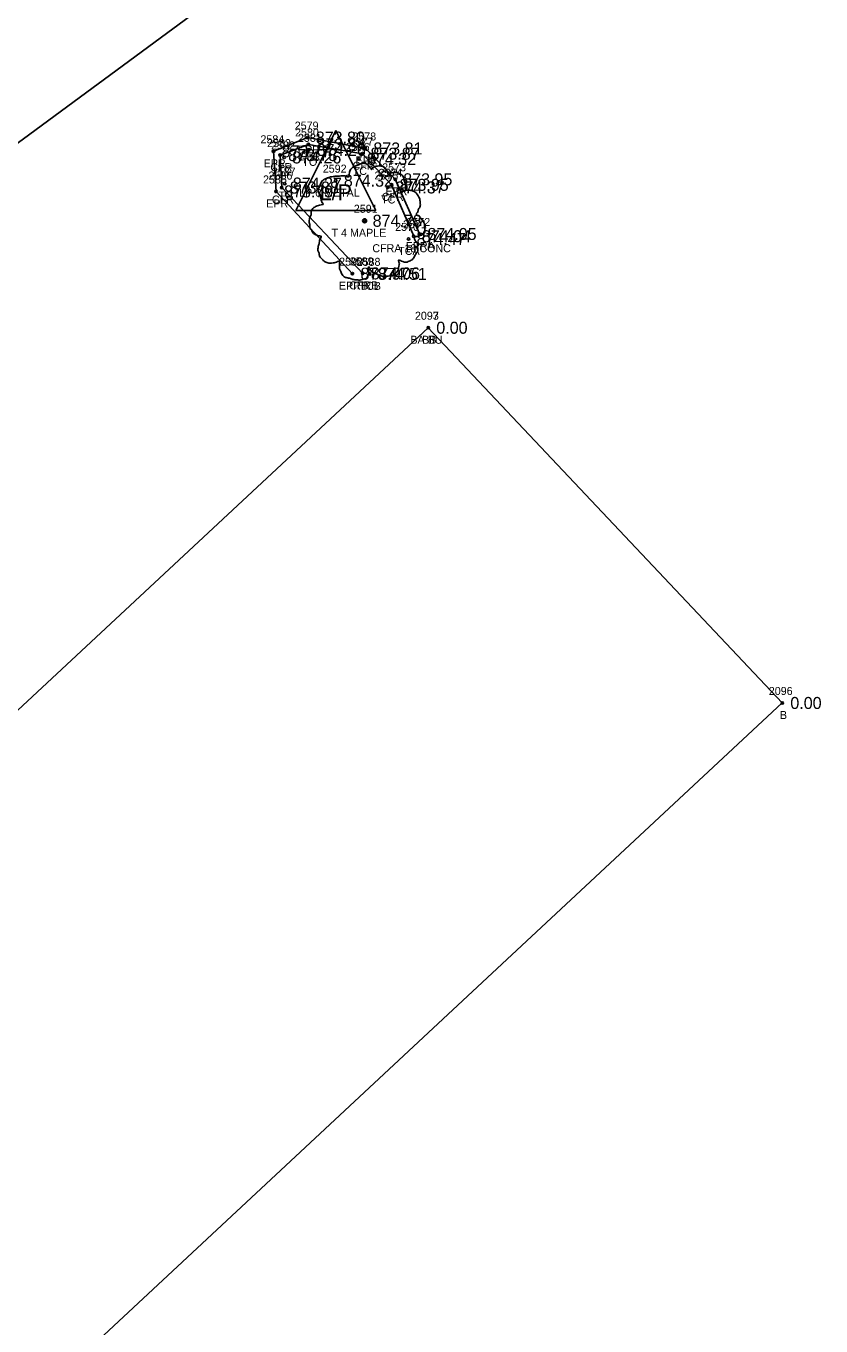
# Model space of a CAD drawing. Extents: x 1622501 to 1626664, y 1117816 to 1121579.
# Drawn here: x 1623844.1 to 1623943.3, y 1118887.8 to 1119050.2 of the extents above; entities that cross this region are included whole.
import ezdxf

# ---------------------------------------------------------------- set-up
doc = ezdxf.new("R2010")
doc.units = 0
for name, color, linetype in [('RD_EX_Bldg', 7, 'Continuous'), ('RD_EX_Bldg_txCode', 7, 'Continuous'), ('RD_EX_Conc', 7, 'Continuous'), ('RD_EX_Conc_txCode', 7, 'Continuous'), ('RD_EX_DR_Pipe', 7, 'Continuous'), ('RD_EX_Road', 7, 'Continuous'), ('RD_EX_Road_txCode', 7, 'Continuous'), ('RD_EX_TX_Bldg_ELEV', 7, 'Continuous'), ('RD_EX_TX_Conc_ELEV', 7, 'Continuous'), ('RD_EX_TX_Road_ELEV', 7, 'Continuous'), ('RD_EX_TX_UT_ELEV', 7, 'Continuous'), ('RD_EX_TX_VEG_ELEV', 7, 'Continuous'), ('RD_EX_UT', 7, 'Continuous'), ('RD_EX_UT_txCode', 7, 'Continuous'), ('RD_EX_VEG', 7, 'Continuous'), ('RD_EX_VEG_txCode', 7, 'Continuous'), ('RD_SMD_Locator', 7, 'Continuous')]:
    doc.layers.add(name, color=color, linetype=linetype)

msp = doc.modelspace()

# ---------------------------------------------------------------- linework, layer by layer
at = {"layer": 'RD_EX_Bldg'}
msp.add_lwpolyline([(1623894.31, 1119012.49), (1623792.36, 1118917.49), (1623836.57, 1118870.62), (1623938.52, 1118965.62), (1623894.31, 1119012.49)], dxfattribs=at)
at = {"layer": 'RD_EX_Conc'}
msp.add_lwpolyline([(1623892.5, 1119023.92), (1623889.72, 1119030.34), (1623886.09, 1119034.23), (1623879.34, 1119035.39), (1623875.81, 1119034.05), (1623876.01, 1119030), (1623886.13, 1119019.28)], dxfattribs=at)
at = {"layer": 'RD_EX_DR_Pipe'}
msp.add_lwpolyline([(1623764.49, 1118919.85), (1623773.64, 1118974.34), (1623825.84, 1119022.94), (1623907.44, 1119083.04), (1623936.88, 1119056.76)], dxfattribs=at)
at = {"layer": 'RD_EX_Road'}
msp.add_lwpolyline([(1623893.2, 1119024.2), (1623890.18, 1119031.03), (1623886.45, 1119034.88), (1623879.26, 1119036.24), (1623874.98, 1119034.53), (1623875.3, 1119029.51), (1623884.84, 1119019.24)], dxfattribs=at)
at = {"layer": 'RD_EX_UT'}
for p, q in [((1623877.76, 1119027.14), (1623882.76, 1119037.14)), ((1623882.76, 1119037.14), (1623887.76, 1119027.14)), ((1623877.76, 1119027.14), (1623887.76, 1119027.14))]:
    msp.add_line(p, q, dxfattribs=at)
at = {"layer": 'RD_EX_VEG'}
for centre, radius in [((1623886.36, 1119025.85), 0.25), ((1623886.34, 1119025.84), 0.0001)]:
    msp.add_circle(centre, radius, dxfattribs=at)
for points in [[(1623886.49, 1119033.02), (1623886.19, 1119033.05), (1623885.86, 1119032.95), (1623885.61, 1119032.85), (1623885.39, 1119032.77), (1623885.16, 1119032.67), (1623884.86, 1119032.5), (1623884.64, 1119032.3), (1623884.51, 1119032.05), (1623884.46, 1119031.82), (1623884.41, 1119031.55), (1623884.41, 1119031.37), (1623884.29, 1119031.35), (1623884.14, 1119031.37), (1623883.89, 1119031.45), (1623883.64, 1119031.45), (1623883.39, 1119031.45), (1623883.04, 1119031.42), (1623882.69, 1119031.42), (1623882.42, 1119031.37), (1623882.09, 1119031.32), (1623881.72, 1119031.2), (1623881.37, 1119031.07), (1623881.07, 1119030.82), (1623880.82, 1119030.35), (1623880.69, 1119030), (1623880.54, 1119029.75), (1623880.69, 1119029.3), (1623880.87, 1119028.95), (1623880.89, 1119028.75), (1623880.97, 1119028.32), (1623881.07, 1119028.1), (1623881.19, 1119027.9), (1623881.12, 1119027.87), (1623880.74, 1119027.82), (1623880.44, 1119027.72), (1623880.02, 1119027.5), (1623879.79, 1119027.27), (1623879.69, 1119026.95), (1623879.67, 1119026.6), (1623879.57, 1119026.4), (1623879.49, 1119026.12), (1623879.47, 1119026.05), (1623879.42, 1119025.73), (1623879.52, 1119025.28), (1623879.54, 1119024.93), (1623879.67, 1119024.7), (1623879.82, 1119024.53), (1623879.99, 1119024.28), (1623880.39, 1119024.05), (1623880.72, 1119023.95), (1623880.92, 1119023.93), (1623880.74, 1119023.43), (1623880.69, 1119023.08), (1623880.57, 1119022.68), (1623880.57, 1119022.6), (1623880.52, 1119022.13), (1623880.67, 1119021.8), (1623880.74, 1119021.43), (1623880.92, 1119021.2), (1623881.19, 1119020.9), (1623881.52, 1119020.68), (1623882.02, 1119020.55), (1623882.42, 1119020.58), (1623882.99, 1119020.75), (1623883.24, 1119020.83), (1623883.22, 1119020.65), (1623883.24, 1119020.28), (1623883.24, 1119019.85), (1623883.39, 1119019.53), (1623883.49, 1119019.25), (1623883.64, 1119019), (1623883.96, 1119018.78), (1623884.36, 1119018.7), (1623884.79, 1119018.55), (1623885.24, 1119018.48), (1623885.74, 1119018.45), (1623886.34, 1119018.6), (1623886.61, 1119018.73), (1623886.71, 1119018.9), (1623886.91, 1119019.28), (1623886.86, 1119019.5), (1623886.89, 1119020.1), (1623886.99, 1119019.93), (1623887.16, 1119019.58), (1623887.66, 1119019.28), (1623888.06, 1119019.1), (1623888.54, 1119018.95), (1623888.84, 1119018.88), (1623889.31, 1119018.95), (1623889.69, 1119019.03), (1623890.06, 1119019.15), (1623890.36, 1119019.43), (1623890.54, 1119019.7), (1623890.59, 1119019.98), (1623890.66, 1119020.35), (1623890.71, 1119020.53)], [(1623890.71, 1119020.53), (1623890.64, 1119020.7), (1623890.59, 1119020.95), (1623890.66, 1119020.93), (1623890.84, 1119020.88), (1623891.11, 1119020.75), (1623891.34, 1119020.68), (1623891.66, 1119020.7), (1623891.94, 1119020.8), (1623892.39, 1119021.08), (1623892.66, 1119021.55), (1623892.94, 1119021.95), (1623893.01, 1119022.28), (1623892.96, 1119022.5), (1623892.94, 1119023), (1623892.74, 1119023.25), (1623892.69, 1119023.38), (1623892.59, 1119023.78), (1623892.66, 1119023.83), (1623892.94, 1119023.88), (1623893.31, 1119024), (1623893.59, 1119024.13), (1623893.81, 1119024.3), (1623893.89, 1119024.53), (1623893.86, 1119024.93), (1623893.91, 1119025.33), (1623893.84, 1119025.48), (1623893.74, 1119025.63), (1623893.66, 1119025.83), (1623893.51, 1119025.97), (1623893.41, 1119026.12), (1623893.31, 1119026.22), (1623893.19, 1119026.37), (1623893.01, 1119026.5), (1623892.86, 1119026.55), (1623892.81, 1119026.7), (1623892.96, 1119026.9), (1623893.01, 1119027), (1623893.04, 1119027.22), (1623893.26, 1119027.57), (1623893.31, 1119027.97), (1623893.26, 1119028.4), (1623893.21, 1119028.67), (1623893.06, 1119028.95), (1623892.86, 1119029.2), (1623892.74, 1119029.37), (1623892.56, 1119029.5), (1623892.24, 1119029.62), (1623891.99, 1119029.67), (1623891.64, 1119029.67), (1623891.44, 1119029.72), (1623891.46, 1119029.77), (1623891.46, 1119029.92), (1623891.46, 1119030.2), (1623891.39, 1119030.65), (1623891.24, 1119031.15), (1623891.24, 1119031.17), (1623891.14, 1119031.42), (1623890.91, 1119031.62), (1623890.74, 1119031.72), (1623890.54, 1119031.85), (1623890.29, 1119031.87), (1623889.99, 1119031.87), (1623889.71, 1119031.82), (1623889.51, 1119031.72), (1623889.34, 1119031.6), (1623889.26, 1119031.75), (1623889.16, 1119032.05), (1623889.11, 1119032.2), (1623888.96, 1119032.37), (1623888.74, 1119032.57), (1623888.29, 1119032.7), (1623887.66, 1119032.62), (1623887.36, 1119032.42), (1623887.21, 1119032.25), (1623887.16, 1119032.37), (1623886.96, 1119032.57), (1623886.86, 1119032.75), (1623886.69, 1119032.87), (1623886.54, 1119032.97), (1623886.44, 1119033.02)]]:
    msp.add_spline(points, degree=3, dxfattribs=at)
at = {"layer": 'RD_SMD_Locator'}
for centre in [(1623879.26, 1119036.24), (1623879.34, 1119035.39), (1623874.98, 1119034.53), (1623875.81, 1119034.05), (1623876.31, 1119033.76), (1623879.38, 1119034.71), (1623886.09, 1119034.23), (1623886.45, 1119034.88), (1623885.66, 1119033.58), (1623876.39, 1119030.5), (1623882.76, 1119030.86), (1623890.18, 1119031.03), (1623875.3, 1119029.51), (1623876.01, 1119030), (1623889.22, 1119030.01), (1623889.72, 1119030.34), (1623886.36, 1119025.85), (1623892.5, 1119023.92), (1623893.2, 1119024.2), (1623891.84, 1119023.59), (1623884.84, 1119019.24), (1623886.13, 1119019.28), (1623886.99, 1119019.22), (1623894.31, 1119012.49), (1623894.31, 1119012.49), (1623938.52, 1118965.62)]:
    msp.add_circle(centre, 0.15, dxfattribs=at)

# ---------------------------------------------------------------- texts
at = {"layer": 'RD_EX_Bldg_txCode'}
for s, p in [('2093', (1623892.64, 1119013.49)), ('2097', (1623892.64, 1119013.49)), ('BA BU', (1623892.07, 1119010.49)), ('BB', (1623893.53, 1119010.49)), ('2096', (1623936.83, 1118966.62)), ('B', (1623938.22, 1118963.62))]:
    msp.add_text(s, height=1, dxfattribs=at).set_placement(p)
at = {"layer": 'RD_EX_Conc_txCode'}
for s, p in [('2580', (1623877.67, 1119036.39)), ('2583', (1623874.18, 1119035.05)), ('2582', (1623874.68, 1119034.76)), ('2581', (1623878.03, 1119035.71)), ('2576', (1623884.01, 1119034.58)), ('2577', (1623884.46, 1119035.23)), ('CFR', (1623878.12, 1119033.39)), ('CFR', (1623874.58, 1119032.05)), ('2587', (1623874.76, 1119031.5)), ('TC', (1623875.52, 1119031.76)), ('TC', (1623878.58, 1119032.71)), ('TC', (1623884.87, 1119031.58)), ('CFR', (1623884.86, 1119032.23)), ('2574', (1623888.09, 1119031.34)), ('2586', (1623874.36, 1119031)), ('2575', (1623887.59, 1119031.01)), ('CFR', (1623874.78, 1119028)), ('TC', (1623875.6, 1119028.5)), ('TC', (1623888.42, 1119028.01)), ('CFR', (1623888.5, 1119028.34)), ('2571', (1623891.15, 1119024.92)), ('2570', (1623890.17, 1119024.59)), ('CFRA 18 CONC', (1623887.32, 1119021.92)), ('TCA', (1623890.55, 1119021.59)), ('2589', (1623884.5, 1119020.28)), ('2588', (1623885.36, 1119020.22)), ('CFRB', (1623884.43, 1119017.28)), ('TCB', (1623885.73, 1119017.22))]:
    msp.add_text(s, height=1, dxfattribs=at).set_placement(p)
at = {"layer": 'RD_EX_Road_txCode'}
for s, p in [('2579', (1623877.63, 1119037.24)), ('2584', (1623873.35, 1119035.53)), ('2578', (1623884.82, 1119035.88)), ('EPR', (1623878.03, 1119034.24)), ('EPR', (1623885.23, 1119032.88)), ('EPR', (1623873.75, 1119032.53)), ('2573', (1623888.55, 1119032.03)), ('2585', (1623873.67, 1119030.51)), ('EPR', (1623888.95, 1119029.03)), ('EPR', (1623874.07, 1119027.51)), ('2572', (1623891.57, 1119025.2)), ('EPRA', (1623891.48, 1119022.2)), ('2590', (1623883.17, 1119020.24)), ('EPRB', (1623883.14, 1119017.24))]:
    msp.add_text(s, height=1, dxfattribs=at).set_placement(p)
at = {"layer": 'RD_EX_TX_Bldg_ELEV'}
for p in [(1623895.31, 1119011.74), (1623895.31, 1119011.74), (1623939.52, 1118964.87)]:
    msp.add_text('0.00', height=1.5, dxfattribs=at).set_placement(p)
at = {"layer": 'RD_EX_TX_Conc_ELEV'}
for s, p in [('873.84', (1623880.34, 1119034.64)), ('874.26', (1623880.38, 1119033.96)), ('873.78', (1623876.81, 1119033.3)), ('874.26', (1623877.31, 1119033.01)), ('874.32', (1623886.66, 1119032.83)), ('873.87', (1623887.09, 1119033.48)), ('873.88', (1623877.01, 1119029.25)), ('874.27', (1623877.39, 1119029.75)), ('874.37', (1623890.22, 1119029.26)), ('873.95', (1623890.72, 1119029.59)), ('874.47', (1623892.84, 1119022.84)), ('874.04', (1623893.5, 1119023.17)), ('874.06', (1623887.13, 1119018.53)), ('874.51', (1623887.99, 1119018.47))]:
    msp.add_text(s, height=1.5, dxfattribs=at).set_placement(p)
at = {"layer": 'RD_EX_TX_Road_ELEV'}
for s, p in [('873.80', (1623880.26, 1119035.49)), ('873.81', (1623887.45, 1119034.13)), ('873.77', (1623875.98, 1119033.78)), ('873.95', (1623891.18, 1119030.28)), ('873.79', (1623876.3, 1119028.76)), ('874.05', (1623894.2, 1119023.45)), ('873.97', (1623885.84, 1119018.49))]:
    msp.add_text(s, height=1.5, dxfattribs=at).set_placement(p)
at = {"layer": 'RD_EX_TX_UT_ELEV'}
msp.add_text('874.32', height=1.5, dxfattribs=at).set_placement((1623883.76, 1119030.11))
at = {"layer": 'RD_EX_TX_VEG_ELEV'}
msp.add_text('874.78', height=1.5, dxfattribs=at).set_placement((1623887.36, 1119025.1))
at = {"layer": 'RD_EX_UT'}
msp.add_text('L/P', height=2, dxfattribs=at).set_placement((1623880.75, 1119028.42))
at = {"layer": 'RD_EX_UT_txCode'}
for s, p in [('2592', (1623881.13, 1119031.86)), ('LP 6 METAL', (1623878.17, 1119028.86))]:
    msp.add_text(s, height=1, dxfattribs=at).set_placement(p)
at = {"layer": 'RD_EX_VEG_txCode'}
for s, p in [('2591', (1623885.01, 1119026.85)), ('T 4 MAPLE', (1623882.23, 1119023.85))]:
    msp.add_text(s, height=1, dxfattribs=at).set_placement(p)

doc.saveas('drawing.dxf')
